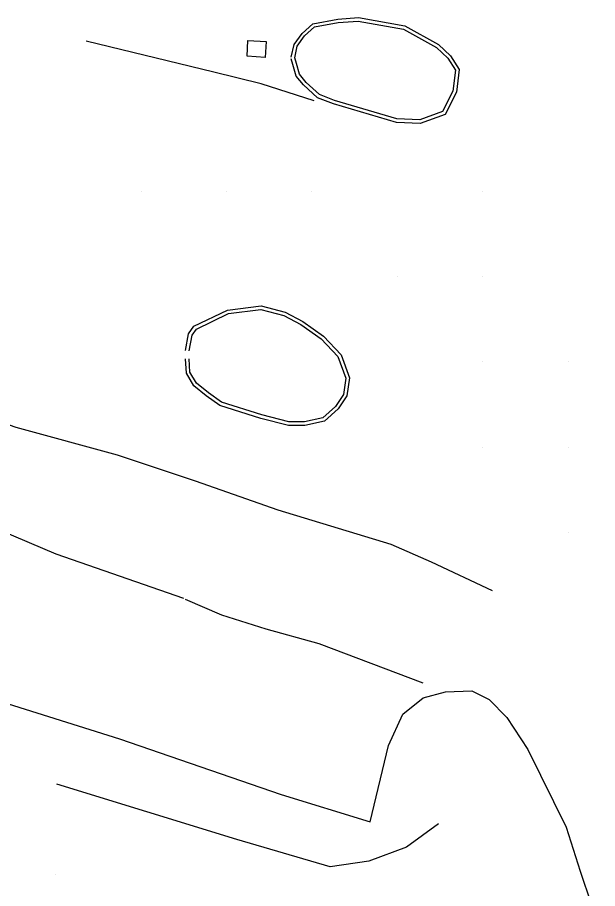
# Model space of a CAD drawing. Extents: x 1762120 to 1766775, y 709485 to 712965.
# Drawn here: x 1764030.5 to 1764098.5, y 711753.4 to 711855.4 of the extents above; entities that cross this region are included whole.
import ezdxf

# ---------------------------------------------------------------- set-up
doc = ezdxf.new("R2010")
doc.units = 0
doc.layers.add('Exist DTM QL2 LIDAR Elevation Point', color=7, linetype='Continuous')
doc.layers.add('PH Exist DTM Breakline', color=7, linetype='Continuous')

msp = doc.modelspace()

# ---------------------------------------------------------------- linework, layer by layer
at = {"layer": 'Exist DTM QL2 LIDAR Elevation Point'}
for p, q in [((1764044.99, 711835.07), (1764044.99, 711835.07)), ((1764054.99, 711835.07), (1764054.99, 711835.07)), ((1764064.99, 711835.07), (1764064.99, 711835.07)), ((1764084.99, 711835.07), (1764084.99, 711835.07)), ((1764074.99, 711825.07), (1764074.99, 711825.07)), ((1764084.99, 711825.07), (1764084.99, 711825.07)), ((1764084.99, 711815.07), (1764084.99, 711815.07)), ((1764095, 711815.07), (1764095, 711815.07)), ((1764084.99, 711805.07), (1764084.99, 711805.07)), ((1764095, 711805.07), (1764095, 711805.07)), ((1764095, 711795.06), (1764095, 711795.06)), ((1764034.99, 711755.06), (1764034.99, 711755.06))]:
    msp.add_line(p, q, dxfattribs=at)
at = {"layer": 'PH Exist DTM Breakline'}
for points in [[(1764062.55, 711850.77), (1764062.89, 711852.24), (1764063.82, 711853.54), (1764065.08, 711854.68), (1764068, 711855.22), (1764070.43, 711855.41), (1764075.87, 711854.42), (1764079.82, 711852.23), (1764081.23, 711850.92), (1764082.22, 711849.31), (1764081.92, 711846.66), (1764080.6, 711844.06), (1764077.68, 711842.99), (1764074.88, 711843.1), (1764067.51, 711845.3), (1764065.63, 711846.01), (1764063.99, 711847.5), (1764063.13, 711848.55), (1764062.76, 711849.89), (1764062.56, 711850.56)], [(1764062.96, 711850.68), (1764063.27, 711852.06), (1764064.13, 711853.27), (1764065.27, 711854.3), (1764068.05, 711854.81), (1764070.41, 711854.99), (1764075.73, 711854.02), (1764079.57, 711851.89), (1764080.9, 711850.66), (1764081.79, 711849.22), (1764081.51, 711846.78), (1764080.3, 711844.4), (1764077.62, 711843.41), (1764074.95, 711843.52), (1764067.64, 711845.69), (1764065.85, 711846.37), (1764064.29, 711847.79), (1764063.51, 711848.75), (1764063.16, 711850.01), (1764062.96, 711850.68)], [(1764065.23, 711845.65), (1764059.05, 711847.62), (1764053.48, 711849.01), (1764038.51, 711852.65)], [(1764050.17, 711816.42), (1764050.53, 711818.37), (1764051.16, 711819.25), (1764055.08, 711821.14), (1764059.03, 711821.63), (1764061.84, 711820.88), (1764063.92, 711819.8), (1764066.33, 711818.08), (1764068.39, 711815.91), (1764069.37, 711813.2), (1764069.08, 711811.1), (1764068.07, 711809.56), (1764066.46, 711808.12), (1764064.14, 711807.63), (1764062.24, 711807.63), (1764058.98, 711808.45), (1764054.19, 711809.98), (1764052.6, 711811.11), (1764051.13, 711812.28), (1764050.28, 711813.74), (1764050.17, 711815.41)], [(1764050.58, 711816.35), (1764050.93, 711818.2), (1764051.44, 711818.92), (1764055.2, 711820.73), (1764059, 711821.21), (1764061.69, 711820.49), (1764063.7, 711819.45), (1764066.05, 711817.77), (1764068.03, 711815.69), (1764068.95, 711813.16), (1764068.68, 711811.25), (1764067.75, 711809.84), (1764066.27, 711808.51), (1764064.1, 711808.05), (1764062.29, 711808.05), (1764059.1, 711808.86), (1764054.37, 711810.36), (1764052.85, 711811.45), (1764051.45, 711812.56), (1764050.68, 711813.86), (1764050.58, 711815.43), (1764050.58, 711815.43)], [(1763986.33, 711812.29), (1763998.07, 711812.81), (1764011.14, 711812.64), (1764024.15, 711809.56), (1764030.29, 711807.41), (1764042.15, 711804.19), (1764051.31, 711801.14), (1764060.97, 711797.75)], [(1764013.47, 711800.45), (1764014.18, 711799.77), (1764014.47, 711799), (1764014.27, 711797.29), (1764013.71, 711795), (1764012.74, 711792.11), (1764011.73, 711788.68), (1764010.54, 711784.57), (1764009.51, 711782.22), (1764021.65, 711777.43), (1764042.42, 711770.93)], [(1764023.47, 711797.46), (1764034.98, 711792.57), (1764049.93, 711787.41)], [(1764060.97, 711797.75), (1764074.21, 711793.71), (1764078.95, 711791.67), (1764086.1, 711788.3)], [(1764050.11, 711787.27), (1764054.37, 711785.46), (1764059.59, 711783.8), (1764065.81, 711782.07), (1764077.97, 711777.49)], [(1764042.42, 711770.93), (1764061.38, 711764.39), (1764071.82, 711761.18), (1764073.96, 711770.12), (1764075.63, 711773.81), (1764078.03, 711775.73), (1764080.62, 711776.44), (1764083.72, 711776.53), (1764085.77, 711775.54), (1764087.81, 711773.41), (1764090.28, 711769.68), (1764094.79, 711760.56), (1764096.43, 711755.42), (1764097.72, 711751.58), (1764098.45, 711749.03)], [(1764079.82, 711760.95), (1764076.07, 711758.23), (1764071.66, 711756.61), (1764067.1, 711755.92), (1764056.19, 711759.11), (1764035.11, 711765.6)]]:
    msp.add_lwpolyline(points, dxfattribs=at)
msp.add_lwpolyline([(1764057.48, 711852.72), (1764059.61, 711852.61), (1764059.51, 711850.74), (1764057.38, 711850.86)], close=True, dxfattribs=at)

doc.saveas('drawing.dxf')
